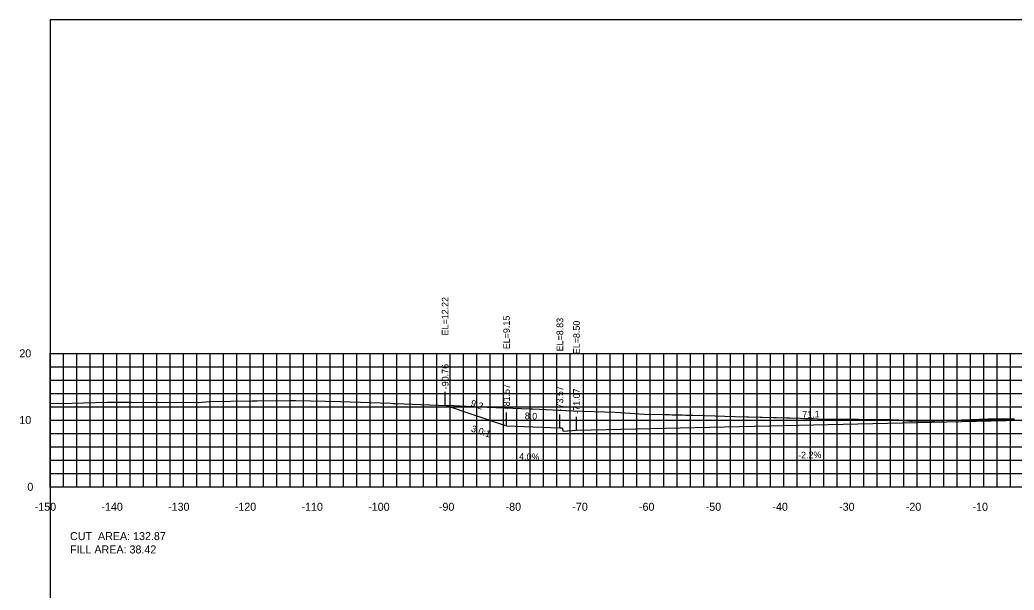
# Model space of a CAD drawing. Extents: x 1797419 to 1809236, y 248759 to 251512.
# Drawn here: x 1803836.5 to 1803985.5, y 250959.4 to 251044.9 of the extents above; entities that cross this region are included whole.
import ezdxf

# ---------------------------------------------------------------- set-up
doc = ezdxf.new("R2010")
doc.units = 0
for name, color, linetype in [('10', 7, 'Continuous'), ('3', 7, 'Continuous'), ('31', 7, 'Continuous'), ('4', 7, 'Continuous'), ('60', 7, 'Continuous'), ('ANNO-TXT', 7, 'Continuous'), ('CL-CNST', 7, 'Continuous'), ('Level 62', 7, 'Continuous'), ('M-ROADS', 7, 'Continuous')]:
    doc.layers.add(name, color=color, linetype=linetype)

msp = doc.modelspace()

# ---------------------------------------------------------------- linework, layer by layer
for p, q in [((1803900.24, 250987.11), (1803900.24, 250989.11)), ((1803909.44, 250984.04), (1803909.44, 250986.04)), ((1803917.44, 250983.72), (1803917.44, 250985.72)), ((1803919.93, 250983.39), (1803919.93, 250985.39))]:
    msp.add_line(p, q)
msp.add_lwpolyline([(1803841, 250854.89), (1804141, 250854.89), (1804141, 251044.89), (1803841, 251044.89)], close=True)
at = {"layer": '60'}
for p, q in [((1803840.94, 250994.89), (1803841, 250994.89)), ((1803841, 250974.89), (1803841, 250994.89)), ((1803840.94, 250984.89), (1803841, 250984.89)), ((1803840.94, 250974.89), (1803841, 250974.89)), ((1803841, 250974.89), (1804141, 250974.89)), ((1803841, 250974.83), (1803841, 250974.89)), ((1803851, 250974.83), (1803851, 250974.89)), ((1803861, 250974.83), (1803861, 250974.89)), ((1803871, 250974.83), (1803871, 250974.89)), ((1803881, 250974.83), (1803881, 250974.89)), ((1803891, 250974.83), (1803891, 250974.89)), ((1803901, 250974.83), (1803901, 250974.89)), ((1803911, 250974.83), (1803911, 250974.89)), ((1803921, 250974.83), (1803921, 250974.89)), ((1803931, 250974.83), (1803931, 250974.89)), ((1803941, 250974.83), (1803941, 250974.89)), ((1803951, 250974.83), (1803951, 250974.89)), ((1803961, 250974.83), (1803961, 250974.89)), ((1803971, 250974.83), (1803971, 250974.89)), ((1803981, 250974.83), (1803981, 250974.89))]:
    msp.add_line(p, q, dxfattribs=at)
at = {"layer": 'CL-CNST'}
msp.add_lwpolyline([(1803900.24, 250987.11), (1803909.44, 250984.04), (1803917.44, 250983.72), (1803917.77, 250983.72), (1803917.93, 250983.22), (1803919.93, 250983.39), (1803991, 250984.95), (1804037.31, 250985.97), (1804039.31, 250985.8), (1804039.48, 250986.3), (1804039.81, 250986.3), (1804041.81, 250986.38), (1804052.29, 250986.29), (1804057.91, 250986.4), (1804058.91, 250986.44), (1804061.52, 250985.57)], dxfattribs=at)
at = {"layer": 'Level 62'}
for p, q in [((1803841, 250994.89), (1804141, 250994.89)), ((1803841, 250974.89), (1803841, 250994.89)), ((1803843, 250974.89), (1803843, 250994.89)), ((1803845, 250974.89), (1803845, 250994.89)), ((1803847, 250974.89), (1803847, 250994.89)), ((1803849, 250974.89), (1803849, 250994.89)), ((1803851, 250974.89), (1803851, 250994.89)), ((1803853, 250974.89), (1803853, 250994.89)), ((1803855, 250974.89), (1803855, 250994.89)), ((1803857, 250974.89), (1803857, 250994.89)), ((1803859, 250974.89), (1803859, 250994.89)), ((1803861, 250974.89), (1803861, 250994.89)), ((1803863, 250974.89), (1803863, 250994.89)), ((1803865, 250974.89), (1803865, 250994.89)), ((1803867, 250974.89), (1803867, 250994.89)), ((1803869, 250974.89), (1803869, 250994.89)), ((1803871, 250974.89), (1803871, 250994.89)), ((1803873, 250974.89), (1803873, 250994.89)), ((1803875, 250974.89), (1803875, 250994.89)), ((1803877, 250974.89), (1803877, 250994.89)), ((1803879, 250974.89), (1803879, 250994.89)), ((1803881, 250974.89), (1803881, 250994.89)), ((1803883, 250974.89), (1803883, 250994.89)), ((1803885, 250974.89), (1803885, 250994.89)), ((1803887, 250974.89), (1803887, 250994.89)), ((1803889, 250974.89), (1803889, 250994.89)), ((1803891, 250974.89), (1803891, 250994.89)), ((1803893, 250974.89), (1803893, 250994.89)), ((1803895, 250974.89), (1803895, 250994.89)), ((1803897, 250974.89), (1803897, 250994.89)), ((1803899, 250974.89), (1803899, 250994.89)), ((1803901, 250974.89), (1803901, 250994.89)), ((1803903, 250974.89), (1803903, 250994.89)), ((1803905, 250974.89), (1803905, 250994.89)), ((1803907, 250974.89), (1803907, 250994.89)), ((1803909, 250974.89), (1803909, 250994.89)), ((1803911, 250974.89), (1803911, 250994.89)), ((1803913, 250974.89), (1803913, 250994.89)), ((1803915, 250974.89), (1803915, 250994.89)), ((1803917, 250974.89), (1803917, 250994.89)), ((1803919, 250974.89), (1803919, 250994.89)), ((1803921, 250974.89), (1803921, 250994.89)), ((1803923, 250974.89), (1803923, 250994.89)), ((1803925, 250974.89), (1803925, 250994.89)), ((1803927, 250974.89), (1803927, 250994.89)), ((1803929, 250974.89), (1803929, 250994.89)), ((1803931, 250974.89), (1803931, 250994.89)), ((1803933, 250974.89), (1803933, 250994.89)), ((1803935, 250974.89), (1803935, 250994.89)), ((1803937, 250974.89), (1803937, 250994.89)), ((1803939, 250974.89), (1803939, 250994.89)), ((1803941, 250974.89), (1803941, 250994.89)), ((1803943, 250974.89), (1803943, 250994.89)), ((1803945, 250974.89), (1803945, 250994.89)), ((1803947, 250974.89), (1803947, 250994.89)), ((1803949, 250974.89), (1803949, 250994.89)), ((1803951, 250974.89), (1803951, 250994.89)), ((1803953, 250974.89), (1803953, 250994.89)), ((1803955, 250974.89), (1803955, 250994.89)), ((1803957, 250974.89), (1803957, 250994.89)), ((1803959, 250974.89), (1803959, 250994.89)), ((1803961, 250974.89), (1803961, 250994.89)), ((1803963, 250974.89), (1803963, 250994.89)), ((1803965, 250974.89), (1803965, 250994.89)), ((1803967, 250974.89), (1803967, 250994.89)), ((1803969, 250974.89), (1803969, 250994.89)), ((1803971, 250974.89), (1803971, 250994.89)), ((1803973, 250974.89), (1803973, 250994.89)), ((1803975, 250974.89), (1803975, 250994.89)), ((1803977, 250974.89), (1803977, 250994.89)), ((1803979, 250974.89), (1803979, 250994.89)), ((1803981, 250974.89), (1803981, 250994.89)), ((1803983, 250974.89), (1803983, 250994.89)), ((1803985, 250974.89), (1803985, 250994.89)), ((1803841, 250992.89), (1804141, 250992.89)), ((1803841, 250990.89), (1804141, 250990.89)), ((1803841, 250988.89), (1804141, 250988.89)), ((1803841, 250986.89), (1804141, 250986.89)), ((1803841, 250984.89), (1804141, 250984.89)), ((1803841, 250982.89), (1804141, 250982.89)), ((1803841, 250980.89), (1804141, 250980.89)), ((1803841, 250978.89), (1804141, 250978.89)), ((1803841, 250976.89), (1804141, 250976.89)), ((1803841, 250974.89), (1804141, 250974.89))]:
    msp.add_line(p, q, dxfattribs=at)
at = {"layer": 'M-ROADS'}
msp.add_lwpolyline([(1803841, 250987.4), (1803842.46, 250987.39), (1803849.58, 250987.55), (1803849.65, 250987.55), (1803849.96, 250987.55), (1803850.04, 250987.55), (1803850.29, 250987.55), (1803853.15, 250987.55), (1803863.29, 250987.52), (1803864.87, 250987.66), (1803871.32, 250987.75), (1803871.53, 250987.75), (1803872.07, 250987.76), (1803877.04, 250987.8), (1803877.62, 250987.8), (1803877.84, 250987.8), (1803884.55, 250987.67), (1803892.04, 250987.4), (1803892.39, 250987.38), (1803892.75, 250987.37), (1803900.54, 250987.09), (1803900.71, 250987.1), (1803905.25, 250986.86), (1803912.96, 250986.56), (1803913.34, 250986.56), (1803919.4, 250986.26), (1803925.71, 250986.05), (1803930.15, 250985.79), (1803933.15, 250985.72), (1803933.5, 250985.71), (1803933.87, 250985.7), (1803934.28, 250985.69), (1803934.72, 250985.68), (1803935.21, 250985.67), (1803935.74, 250985.65), (1803936.34, 250985.64), (1803936.79, 250985.63), (1803937.37, 250985.61), (1803939.11, 250985.56), (1803939.14, 250985.56), (1803940.73, 250985.52), (1803942.17, 250985.48), (1803943.65, 250985.43), (1803945.45, 250985.38), (1803945.72, 250985.37), (1803947.46, 250985.33), (1803947.79, 250985.32), (1803949.46, 250985.27), (1803949.86, 250985.26), (1803951.47, 250985.21), (1803951.93, 250985.2), (1803953.47, 250985.15), (1803954, 250985.14), (1803955.48, 250985.1), (1803956.07, 250985.08), (1803961.58, 250985.01), (1803961.96, 250985.01), (1803962.19, 250985), (1803962.23, 250985), (1803962.45, 250984.99), (1803962.73, 250984.99), (1803966.7, 250984.95), (1803966.98, 250984.95), (1803968, 250984.93), (1803968.02, 250984.93), (1803968.27, 250984.91), (1803968.47, 250984.88), (1803969.62, 250984.77), (1803969.92, 250984.77), (1803970.14, 250984.73), (1803970.19, 250984.7), (1803970.19, 250984.7), (1803970.19, 250984.7), (1803970.19, 250984.7), (1803970.23, 250984.7), (1803970.27, 250984.7), (1803971.62, 250984.76), (1803971.67, 250984.76), (1803973.16, 250984.77), (1803973.42, 250984.77), (1803973.59, 250984.77), (1803976.31, 250984.87), (1803981.65, 250985.06), (1803982.04, 250985.07), (1803982.05, 250985.07), (1803982.09, 250985.07), (1803983.62, 250985.07), (1803983.76, 250985.07), (1803985.19, 250985.07), (1803985.59, 250985.07)], dxfattribs=at)

# ---------------------------------------------------------------- texts
msp.add_text('3.0:1', height=1, rotation=341.5651).set_placement((1803904.05, 250983.2))
at = {"layer": '10'}
for s, p in [('-150', (1803838.7, 250971.29)), ('-140', (1803848.7, 250971.29)), ('-130', (1803858.7, 250971.29)), ('-120', (1803868.7, 250971.29)), ('-110', (1803878.7, 250971.29)), ('-100', (1803888.7, 250971.29)), ('-90', (1803899.3, 250971.29)), ('-80', (1803909.3, 250971.29)), ('-70', (1803919.3, 250971.29)), ('-60', (1803929.3, 250971.29)), ('-50', (1803939.3, 250971.29)), ('-40', (1803949.3, 250971.29)), ('-30', (1803959.3, 250971.29)), ('-20', (1803969.3, 250971.29)), ('-10', (1803979.3, 250971.29))]:
    msp.add_text(s, height=1.2, dxfattribs=at).set_placement(p)
at = {"layer": '3'}
for s, p in [('EL=12.22', (1803900.74, 250997.58)), ('EL=9.15', (1803909.94, 250995.51)), ('EL=8.83', (1803917.94, 250995.19)), ('EL=8.50', (1803920.43, 250994.77)), ('-90.76', (1803900.74, 250989.51)), ('-81.57', (1803909.94, 250986.5)), ('-73.57', (1803917.94, 250986.18)), ('-71.07', (1803920.43, 250985.84))]:
    msp.add_text(s, height=1, rotation=90, dxfattribs=at).set_placement(p)
at = {"layer": '31'}
for s, p in [('20', (1803836.4, 250994.29)), ('10', (1803836.4, 250984.29)), ('0', (1803837.6, 250974.29))]:
    msp.add_text(s, height=1.2, dxfattribs=at).set_placement(p)
at = {"layer": '4'}
for s, rotation, p in [('9.2', 341.5651, (1803903.97, 250987.02)), ('8.0', 357.7094, (1803912.16, 250985.03)), ('71.1', 1.2603, (1803953.79, 250985.23)), ('4.0%', 357.7094, (1803911.32, 250978.96)), ('-2.2%', 1.2603, (1803953.17, 250979.12))]:
    msp.add_text(s, height=1, rotation=rotation, dxfattribs=at).set_placement(p)
at = {"layer": '60'}
msp.add_text('-', height=0.0001, dxfattribs=at).set_placement((1803841, 250974.89))
at = {"layer": 'ANNO-TXT'}
for s, p in [('CUT  AREA: 132.87', (1803844, 250966.89)), ('FILL AREA: 38.42', (1803844, 250964.89))]:
    msp.add_text(s, height=1.2, dxfattribs=at).set_placement(p)

doc.saveas('drawing.dxf')
